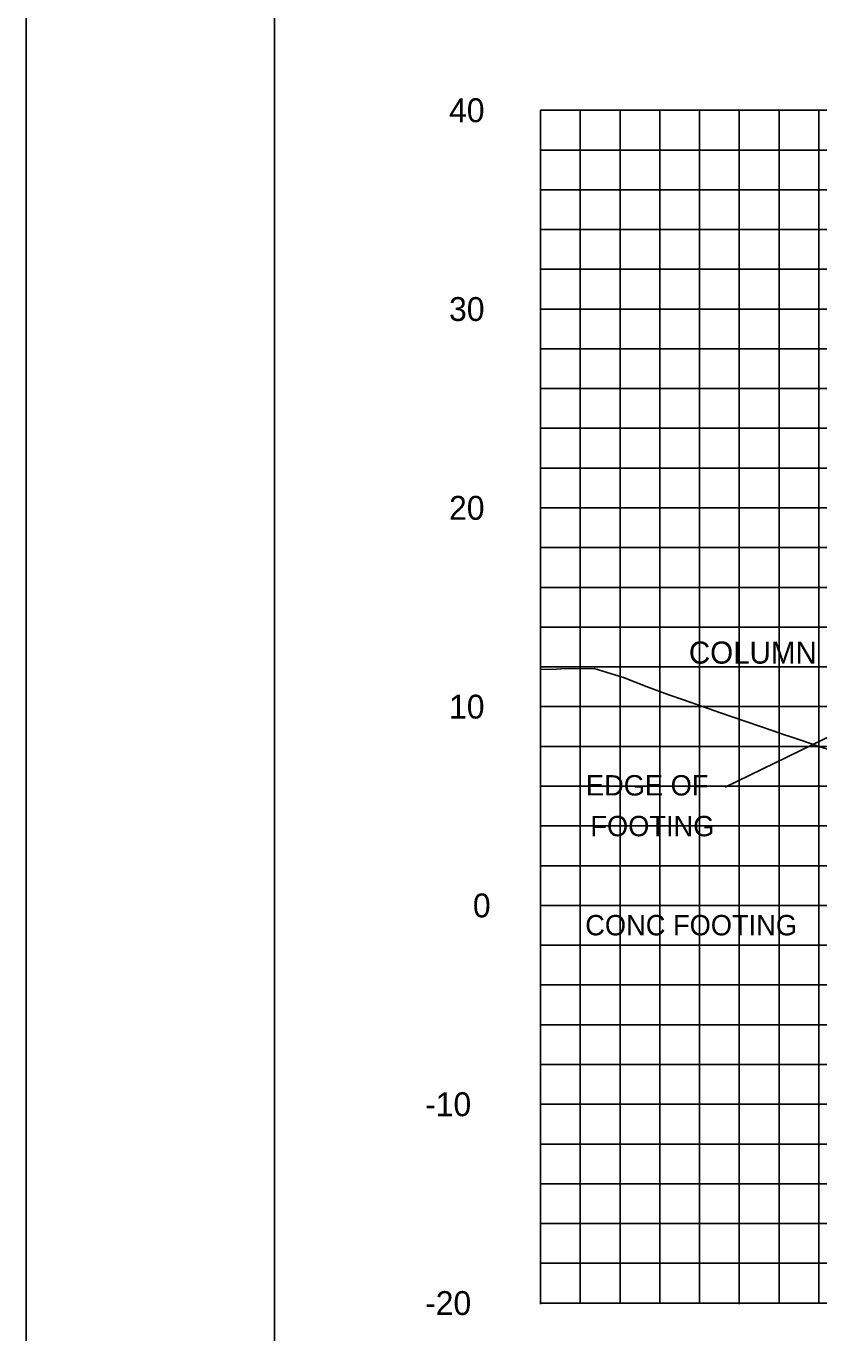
# Model space of a CAD drawing. Extents: x 1797809 to 2198143, y 249608 to 1237864.
# Drawn here: x 2197262.2 to 2197302.1, y 1237161.6 to 1237227.3 of the extents above; entities that cross this region are included whole.
import ezdxf

# ---------------------------------------------------------------- set-up
doc = ezdxf.new("R2010")
doc.units = 0
for name, color, linetype in [('3', 7, 'Continuous'), ('31', 7, 'Continuous'), ('60', 7, 'Continuous'), ('DESIGN - SHEET - Light Grid', 7, 'Continuous'), ('GSCOLORFILL', 7, 'Continuous'), ('GSSHT', 7, 'Continuous'), ('Level 45', 7, 'Continuous'), ('Level 55', 7, 'Continuous')]:
    doc.layers.add(name, color=color, linetype=linetype)

msp = doc.modelspace()

# ---------------------------------------------------------------- linework, layer by layer
at = {"layer": '3'}
msp.add_line((2197297.386, 1237189.06), (2197304.549, 1237192.538), dxfattribs=at)
at = {"layer": '60'}
for p, q in [((2197288.089, 1237163.106), (2197288.089, 1237223.106)), ((2197288.089, 1237163.046), (2197288.089, 1237163.106)), ((2197288.089, 1237163.106), (2197408.089, 1237163.106)), ((2197298.089, 1237163.046), (2197298.089, 1237163.106))]:
    msp.add_line(p, q, dxfattribs=at)
at = {"layer": 'DESIGN - SHEET - Light Grid'}
msp.add_lwpolyline([(2197288.089, 1237194.968), (2197288.896, 1237194.997), (2197289.096, 1237195), (2197290.795, 1237195.031), (2197292.309, 1237194.548), (2197292.424, 1237194.508), (2197293.462, 1237194.106), (2197294.537, 1237193.708), (2197295.238, 1237193.464), (2197296.282, 1237193.094), (2197297.095, 1237192.812), (2197299.157, 1237192.106), (2197299.748, 1237191.903), (2197300.367, 1237191.693), (2197300.628, 1237191.604), (2197301.092, 1237191.446), (2197301.716, 1237191.232), (2197302.086, 1237191.106), (2197302.956, 1237190.835)], dxfattribs=at)
at = {"layer": 'GSCOLORFILL'}
msp.add_lwpolyline([(2197262.21, 1237123.036), (2197584.71, 1237123.036), (2197584.71, 1237333.036), (2197262.21, 1237333.036)], close=True, dxfattribs=at)
at = {"layer": 'GSSHT'}
for p, q in [((2197288.089, 1237163.106), (2197288.089, 1237223.106)), ((2197288.089, 1237223.106), (2197408.089, 1237223.106)), ((2197290.089, 1237163.106), (2197290.089, 1237223.106)), ((2197292.089, 1237163.106), (2197292.089, 1237223.106)), ((2197294.089, 1237163.106), (2197294.089, 1237223.106)), ((2197296.089, 1237163.106), (2197296.089, 1237223.106)), ((2197298.089, 1237163.106), (2197298.089, 1237223.106)), ((2197300.089, 1237163.106), (2197300.089, 1237223.106)), ((2197302.089, 1237163.106), (2197302.089, 1237223.106)), ((2197288.089, 1237221.106), (2197408.089, 1237221.106)), ((2197288.089, 1237219.106), (2197408.089, 1237219.106)), ((2197288.089, 1237217.106), (2197408.089, 1237217.106)), ((2197288.089, 1237215.106), (2197408.089, 1237215.106)), ((2197288.089, 1237213.106), (2197408.089, 1237213.106)), ((2197288.089, 1237211.106), (2197408.089, 1237211.106)), ((2197288.089, 1237209.106), (2197408.089, 1237209.106)), ((2197288.089, 1237207.106), (2197408.089, 1237207.106)), ((2197288.089, 1237205.106), (2197408.089, 1237205.106)), ((2197288.089, 1237203.106), (2197408.089, 1237203.106)), ((2197288.089, 1237201.106), (2197408.089, 1237201.106)), ((2197288.089, 1237199.106), (2197408.089, 1237199.106)), ((2197288.089, 1237197.106), (2197408.089, 1237197.106)), ((2197288.089, 1237195.106), (2197408.089, 1237195.106)), ((2197288.089, 1237193.106), (2197408.089, 1237193.106)), ((2197288.089, 1237191.106), (2197408.089, 1237191.106)), ((2197288.089, 1237189.106), (2197408.089, 1237189.106)), ((2197288.089, 1237187.106), (2197408.089, 1237187.106)), ((2197288.089, 1237185.106), (2197408.089, 1237185.106)), ((2197288.089, 1237183.106), (2197408.089, 1237183.106)), ((2197288.089, 1237181.106), (2197408.089, 1237181.106)), ((2197288.089, 1237179.106), (2197408.089, 1237179.106)), ((2197288.089, 1237177.106), (2197408.089, 1237177.106)), ((2197288.089, 1237175.106), (2197408.089, 1237175.106)), ((2197288.089, 1237173.106), (2197408.089, 1237173.106)), ((2197288.089, 1237171.106), (2197408.089, 1237171.106)), ((2197288.089, 1237169.106), (2197408.089, 1237169.106)), ((2197288.089, 1237167.106), (2197408.089, 1237167.106)), ((2197288.089, 1237165.106), (2197408.089, 1237165.106)), ((2197288.089, 1237163.106), (2197408.089, 1237163.106))]:
    msp.add_line(p, q, dxfattribs=at)
at = {"layer": 'Level 45'}
msp.add_lwpolyline([(2197274.707, 1237133.046), (2197574.707, 1237133.046), (2197574.707, 1237323.046), (2197274.707, 1237323.046)], close=True, dxfattribs=at)

# ---------------------------------------------------------------- texts
at = {"layer": '31'}
for s, p in [('40', (2197283.488, 1237222.506)), ('30', (2197283.488, 1237212.506)), ('20', (2197283.488, 1237202.506)), ('10', (2197283.488, 1237192.506)), ('0', (2197284.688, 1237182.506)), ('-10', (2197282.283, 1237172.506)), ('-20', (2197282.283, 1237162.506))]:
    msp.add_text(s, height=1.2, dxfattribs=at).set_placement(p)
at = {"layer": 'Level 55'}
for s, height, p in [('COLUMN', 1.1105, (2197295.553, 1237195.27)), ('EDGE OF', 1.0246, (2197290.373, 1237188.637)), ('FOOTING', 1.0246, (2197290.598, 1237186.587)), ('CONC FOOTING', 1.02464, (2197290.34, 1237181.602))]:
    msp.add_text(s, height=height, rotation=360, dxfattribs=at).set_placement(p)

doc.saveas('drawing.dxf')
